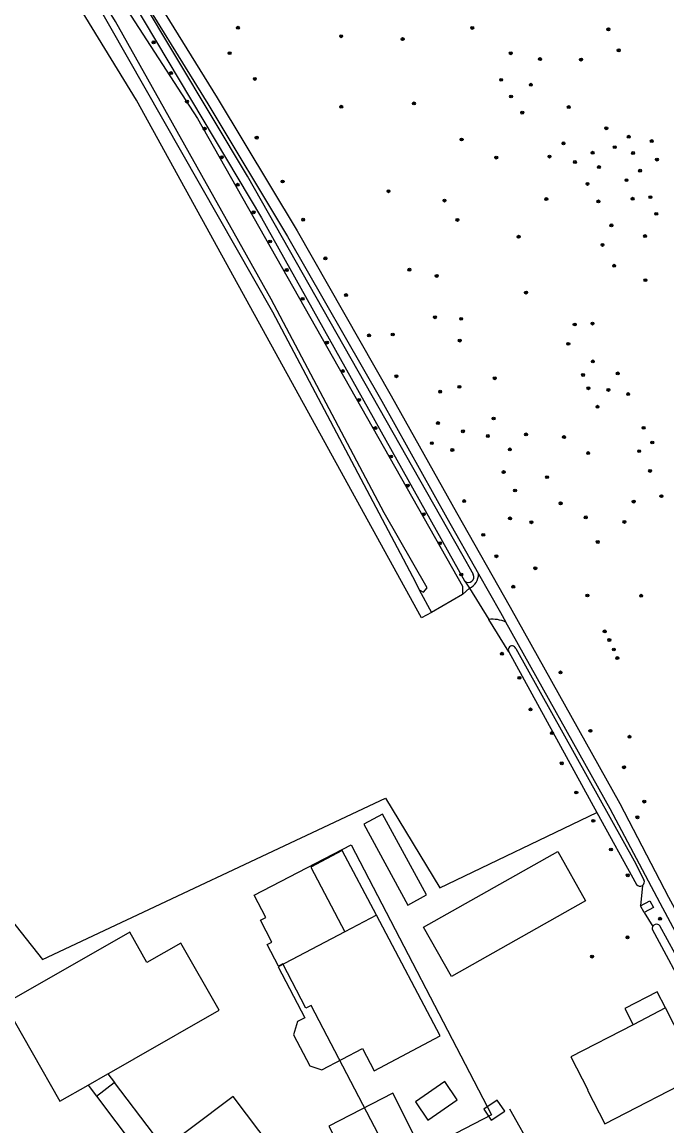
# Model space of a CAD drawing. Extents: x 140000 to 143000, y 403500 to 406000.
# Drawn here: x 141083.6 to 141260.5, y 404986.4 to 405289 of the extents above; entities that cross this region are included whole.
import ezdxf

# ---------------------------------------------------------------- set-up
doc = ezdxf.new("R2010")
doc.units = 0
for name, color, linetype in [('gg-afsc-erfafscheiding', 7, 'Continuous'), ('gg-afsc-hekwerk', 7, 'Continuous'), ('gg-bbg-bassin', 7, 'Continuous'), ('gg-bbg-bijgebouw', 7, 'Continuous'), ('gg-bbg-hoofdgebouw', 7, 'Continuous'), ('gg-bbg-luifel en loopbrug', 7, 'Continuous'), ('gg-bbg-open loods', 7, 'Continuous'), ('gg-bbg-overig bouwwerk', 7, 'Continuous'), ('gg-knt-BGT kruinlijn', 7, 'Continuous'), ('gg-knt-bovenkant onderkant talud', 7, 'Continuous'), ('gg-knt-bronhoudergrens', 7, 'Continuous'), ('gg-knt-onverhard', 7, 'Continuous'), ('gg-knt-verharding', 7, 'Continuous'), ('gg-kntw-bovenkant insteek waterloop', 7, 'Continuous'), ('gt-bbg-plantopografie pand', 7, 'Continuous'), ('gt-grn-vlakafsluiter', 7, 'Continuous'), ('gt-symb-boom', 7, 'Continuous')]:
    doc.layers.add(name, color=color, linetype=linetype)

# ---------------------------------------------------------------- blocks, each defined once
blk = doc.blocks.new('gt0-BOOM')
at = {"layer": 'gt-symb-boom'}
for radius in [0.4, 0.2]:
    blk.add_circle((0, 0), radius, dxfattribs=at)

msp = doc.modelspace()

# ---------------------------------------------------------------- linework, layer by layer
at = {"layer": 'gg-afsc-erfafscheiding'}
for p, q in [((141205.1, 405135.77), (141206.32, 405133.81)), ((141217.13, 405116.41), (141211.61, 405125.3))]:
    msp.add_line(p, q, dxfattribs=at)
at = {"layer": 'gg-afsc-hekwerk'}
msp.add_line((141217.27, 404991.08), (141231.89, 404965.42), dxfattribs=at)
at = {"layer": 'gg-bbg-bassin'}
msp.add_lwpolyline([(141201.37, 405027.39), (141193.76, 405040.92), (141230.57, 405061.64), (141238.18, 405048.11), (141201.37, 405027.39)], dxfattribs=at)
at = {"layer": 'gg-bbg-bijgebouw'}
for p, q in [((141254.28, 405044.9), (141253.26, 405046.74)), ((141180.8, 405044.21), (141172.13, 405039.63)), ((141260.09, 405018.76), (141251.2, 405014.16)), ((141101.71, 404997.61), (141107.14, 405000.71))]:
    msp.add_line(p, q, dxfattribs=at)
for points in [[(141253.26, 405046.74), (141255.8, 405048.15), (141256.82, 405046.3), (141254.28, 405044.9)], [(141172.13, 405039.63), (141153.88, 405030), (141161.21, 405016.1), (141159.2, 405015.04), (141158.02, 405011.42), (141162.58, 405002.88), (141165.87, 405001.77), (141176.98, 405007.63), (141180.19, 405001.55), (141198.27, 405011.09), (141180.8, 405044.21)], [(141107.14, 405000.71), (141107.5, 405000.91), (141114.35, 405004.82), (141137.67, 405018.13), (141127.15, 405036.56), (141117.86, 405031.26), (141113.16, 405039.5), (141078.75, 405019.86), (141093.97, 404993.19), (141101.71, 404997.61)], [(141251.2, 405014.16), (141234.14, 405005.34), (141238.82, 404996.29), (141238.66, 404996.21), (141243.43, 404986.96), (141269.73, 405000.51), (141264.95, 405009.74), (141264.79, 405009.66), (141260.09, 405018.76)], [(141202.99, 404993.58), (141199.55, 404998.57), (141191.48, 404993.01), (141194.92, 404988.02), (141202.99, 404993.58)], [(141196.68, 404972.94), (141185.27, 404995.41), (141167.78, 404986.35), (141179.2, 404963.97), (141196.68, 404972.94)]]:
    msp.add_lwpolyline(points, dxfattribs=at)
at = {"layer": 'gg-bbg-hoofdgebouw'}
msp.add_lwpolyline([(141174.02, 404952.2), (141173.58, 404951.96), (141141.51, 404994.46), (141117.57, 404976.47), (141147.66, 404936.62), (141159.59, 404945.56), (141158.9, 404946.48), (141160.5, 404947.68), (141161.97, 404945.65), (141174.17, 404951.92), (141174.02, 404952.2)], dxfattribs=at)
at = {"layer": 'gg-bbg-luifel en loopbrug'}
for p, q in [((141107.14, 405000.71), (141108.93, 404998.34)), ((141101.71, 404997.61), (141103.98, 404994.6))]:
    msp.add_line(p, q, dxfattribs=at)
for points in [[(141177.33, 405069.11), (141189.41, 405046.98), (141194.58, 405049.81), (141182.5, 405071.93), (141177.33, 405069.11)], [(141260.09, 405018.76), (141257.81, 405023.15), (141248.91, 405018.59), (141251.2, 405014.16)], [(141103.98, 404994.6), (141108.9, 404998.32), (141108.93, 404998.34)]]:
    msp.add_lwpolyline(points, dxfattribs=at)
at = {"layer": 'gg-bbg-open loods'}
for points in [[(141180.8, 405044.21), (141171.44, 405061.94), (141162.77, 405057.37), (141172.13, 405039.63)], [(141103.98, 404994.6), (141114.66, 404980.47), (141119.61, 404984.21), (141108.93, 404998.34)]]:
    msp.add_lwpolyline(points, dxfattribs=at)
at = {"layer": 'gg-bbg-overig bouwwerk'}
msp.add_lwpolyline([(141212.3, 404988.01), (141215.99, 404990.5), (141213.95, 404993.52), (141210.26, 404991.04), (141212.3, 404988.01)], dxfattribs=at)
at = {"layer": 'gg-knt-BGT kruinlijn'}
for points in [[(141192.57, 405133.35), (141193.75, 405132.77), (141194.68, 405133.9), (141182.89, 405154.48), (141151.96, 405213.1), (141109.21, 405289.19), (141088.32, 405323), (141086.1, 405325.2), (141083.64, 405326.76), (141062.35, 405330.74), (140998.59, 405337.96), (140935.28, 405345.03), (140889.96, 405351.01), (140877.48, 405352.87), (140877.18, 405352.62)], [(140877.87, 405351.26), (140878.79, 405350.97), (140890.28, 405349.47), (140985.23, 405337.7), (141033.45, 405332.67), (141080.54, 405326.6), (141083.45, 405325.48), (141085.37, 405324.26), (141087.1, 405322.45), (141102.4, 405297.22), (141152.32, 405209.61), (141191.53, 405135.46), (141192.57, 405133.35)]]:
    msp.add_lwpolyline(points, dxfattribs=at)
at = {"layer": 'gg-knt-bovenkant onderkant talud'}
msp.add_line((141204.46, 405132.07), (141195.87, 405127.22), dxfattribs=at)
for points in [[(140868.02, 405359.09), (140868, 405361.08), (140868.43, 405368.32), (140896.09, 405363.65), (140946.19, 405353.91), (140991.47, 405347.39), (141074.32, 405343.36), (141078.6, 405342.54), (141081.36, 405340.39), (141131.73, 405262.61), (141204.4, 405134.38), (141204.46, 405132.07)], [(141195.87, 405127.22), (141193.14, 405125.68), (141115.01, 405267.64), (141087.18, 405313.01), (141084.36, 405317.86), (141081.75, 405320.15), (141066.95, 405322.39), (141064.34, 405322.72), (141031.7, 405327.49), (141001.32, 405331.27), (140947.94, 405336.63)]]:
    msp.add_lwpolyline(points, dxfattribs=at)
at = {"layer": 'gg-knt-bronhoudergrens'}
msp.add_lwpolyline([(141021.76, 405083.49), (141038.21, 405096.5), (141089.23, 405032.03), (141183.28, 405076.31), (141198.21, 405051.7), (141241.31, 405072.38)], dxfattribs=at)
at = {"layer": 'gg-knt-onverhard'}
for points in [[(141084.8, 405350.4), (141085.04, 405349.27), (141085.63, 405348.1), (141089.37, 405341.98), (141112.51, 405302.33), (141134.55, 405266.67), (141156.45, 405230.25), (141182.28, 405185.11), (141200.11, 405153.13), (141208.84, 405137.78)], [(141122.85, 405291.3), (141137.11, 405268.23), (141159.04, 405231.77), (141184.89, 405186.59), (141202.73, 405154.6), (141217.48, 405128.66), (141247.55, 405074.8), (141260.95, 405049.17), (141289.25, 404997.15), (141292.17, 404993.69)], [(141208.84, 405137.78), (141214.87, 405127.19), (141216.34, 405124.56)], [(141287.22, 404989.98), (141286.01, 404995.59), (141272.12, 405022.33), (141258.61, 405047.53), (141244.92, 405073.37), (141216.34, 405124.56)]]:
    msp.add_lwpolyline(points, dxfattribs=at)
at = {"layer": 'gg-knt-verharding'}
msp.add_line((141206.32, 405133.81), (141211.61, 405125.3), dxfattribs=at)
for centre, radius, start, end in [((141204.3, 405137.88), 4.55, 296.4623, 358.6925), ((141212.47, 405115.34), 10, 67.2758, 94.9422)]:
    msp.add_arc(centre, radius, start, end, dxfattribs=at)
at = {"layer": 'gg-kntw-bovenkant insteek waterloop'}
for p, q in [((141217.13, 405116.41), (141241.31, 405072.38)), ((141241.31, 405072.38), (141252.17, 405052.61))]:
    msp.add_line(p, q, dxfattribs=at)
for points in [[(141207.39, 405137.56), (141204.22, 405143.28), (141145.45, 405246.83), (141086.7, 405344.89)], [(141084.87, 405343.35), (141084.89, 405343.31), (141149.3, 405235.39), (141204.99, 405135.87), (141205.1, 405135.77)], [(141219.02, 405117.33), (141251.51, 405059.11), (141254.19, 405053.91)], [(141280.12, 404998.69), (141279.93, 404998.88), (141278.6, 405001.13), (141266.91, 405021.09), (141256.52, 405040.25)], [(141280.12, 404998.69), (141280.92, 404998.84), (141281.62, 404999.45), (141281.29, 405000.25), (141280.08, 405001.91), (141269.09, 405022.13), (141258.53, 405041.29)]]:
    msp.add_lwpolyline(points, dxfattribs=at)
for centre, radius, start, end in [((141206.07, 405136.89), 1.48, 229.0785, 27.1695), ((141218.03, 405116.96), 1.06, 20.1693, 211.4252), ((141253.13, 405053.33), 1.2, 216.6632, 302.7271), ((141253.13, 405053.33), 1.2, 302.7421, 28.7965), ((141257.64, 405040.56), 1.16, 151.4315, 195.4501), ((141257.64, 405040.56), 1.16, 107.421, 151.4278), ((141257.63, 405040.55), 1.16, 39.5378, 107.2676)]:
    msp.add_arc(centre, radius, start, end, dxfattribs=at)
at = {"layer": 'gt-bbg-plantopografie pand'}
msp.add_lwpolyline([(141173.84, 405063.49), (141212.37, 404989.48), (141185.75, 404975.62), (141162.93, 405019.44), (141161.47, 405018.68), (141155.12, 405030.88), (141153.93, 405030.26), (141150.87, 405036.14), (141152.15, 405036.8), (141149.03, 405042.8), (141150.45, 405043.54), (141147.27, 405049.66), (141173.84, 405063.49)], dxfattribs=at)
at = {"layer": 'gt-grn-vlakafsluiter'}
for p, q in [((141192.57, 405133.35), (141195.87, 405127.22)), ((141204.46, 405132.07), (141206.32, 405133.81)), ((141253.78, 405052.32), (141253.26, 405046.74)), ((141254.28, 405044.9), (141256.62, 405041.11))]:
    msp.add_line(p, q, dxfattribs=at)

# ---------------------------------------------------------------- block references
at = {"layer": 'gt-symb-boom'}
for p in [(141142.81, 405287.48), (141207.1, 405287.44), (141244.42, 405287.06), (141171.14, 405285.16), (141188, 405284.39), (141119.67, 405283.49), (141247.26, 405281.3), (141140.53, 405280.51), (141217.65, 405280.49), (141225.68, 405278.89), (141236.93, 405278.76), (141124.48, 405275.05), (141147.46, 405273.45), (141215.03, 405273.21), (141223.16, 405271.87), (141128.81, 405267.24), (141171.16, 405265.83), (141191.09, 405266.75), (141217.75, 405268.65), (141233.56, 405265.75), (141220.82, 405264.21), (141133.69, 405259.81), (141243.87, 405259.94), (141147.96, 405257.36), (141204.18, 405256.85), (141250.03, 405257.6), (141232.11, 405255.8), (141246.18, 405254.75), (141256.33, 405256.42), (141138.36, 405251.99), (141213.68, 405251.9), (141228.27, 405252.17), (141235.26, 405250.68), (141240.1, 405253.22), (141251.21, 405253.15), (141257.76, 405251.34), (141241.84, 405249.29), (141253.13, 405248.3), (141142.73, 405244.45), (141155.08, 405245.33), (141238.7, 405244.67), (141249.4, 405245.71), (141184.11, 405242.67), (141199.47, 405240.11), (141227.41, 405240.52), (141241.69, 405239.87), (141251.06, 405240.62), (141255.96, 405241.04), (141147.12, 405236.89), (141257.56, 405236.48), (141160.72, 405234.87), (141203.01, 405234.8), (141245.26, 405233.32), (141219.82, 405230.19), (141254.51, 405230.38), (141151.63, 405228.89), (141242.82, 405227.95), (141166.8, 405224.27), (141156.19, 405221.07), (141189.85, 405221.16), (141246.02, 405222.23), (141197.33, 405219.44), (141254.59, 405218.29), (141172.48, 405214.2), (141221.84, 405214.89), (141160.55, 405213.17), (141196.84, 405208.12), (141204.04, 405207.68), (141235.19, 405206.13), (141240.08, 405206.39), (141178.79, 405203.14), (141185.27, 405203.4), (141167.22, 405201.17), (141203.65, 405201.73), (141233.44, 405200.83), (141171.58, 405193.36), (141240.16, 405196.01), (141186.3, 405191.95), (141213.25, 405191.39), (141237.48, 405192.29), (141247.01, 405192.73), (141198.29, 405187.72), (141203.57, 405189.04), (141238.95, 405188.66), (141244.45, 405188.2), (141249.86, 405187.06), (141176.07, 405185.47), (141241.45, 405183.58), (141197.68, 405179.1), (141212.95, 405180.37), (141180.52, 405177.73), (141204.53, 405176.85), (141211.37, 405175.56), (141221.85, 405176.01), (141232.26, 405175.28), (141254.09, 405177.8), (141196, 405173.6), (141217.39, 405171.9), (141256.46, 405173.78), (141184.78, 405169.94), (141201.62, 405171.72), (141238.89, 405170.88), (141252.87, 405171.41), (141255.88, 405165.98), (141215.7, 405165.67), (141227.61, 405164.27), (141189.39, 405161.98), (141218.83, 405160.62), (141204.87, 405157.72), (141231.34, 405157.11), (141251.37, 405157.59), (141258.96, 405159.07), (141193.8, 405154.1), (141217.45, 405152.98), (141223.31, 405151.92), (141238.23, 405153.26), (141248.82, 405152.02), (141210.1, 405148.47), (141198.21, 405146.16), (141241.51, 405146.51), (141213.72, 405142.61), (141224.39, 405139.31), (141204.07, 405137.6), (141218.33, 405134.24), (141238.69, 405131.84), (141253.43, 405131.77), (141243.42, 405122), (141244.69, 405119.64), (141215.22, 405115.87), (141245.93, 405117.04), (141246.88, 405114.69), (141220.03, 405109.26), (141231.3, 405110.75), (141223.07, 405100.61), (141228.94, 405094.11), (141239.49, 405094.74), (141250.22, 405093.12), (141231.65, 405085.83), (141248.72, 405084.75), (141235.64, 405077.83), (141254.27, 405075.35), (141240.3, 405070.07), (141252.39, 405071.03), (141245.13, 405062.21), (141249.74, 405055.13), (141258.61, 405043.21), (141249.68, 405038.12), (141239.97, 405032.85)]:
    msp.add_blockref('gt0-BOOM', p, dxfattribs=at)

doc.saveas('drawing.dxf')
